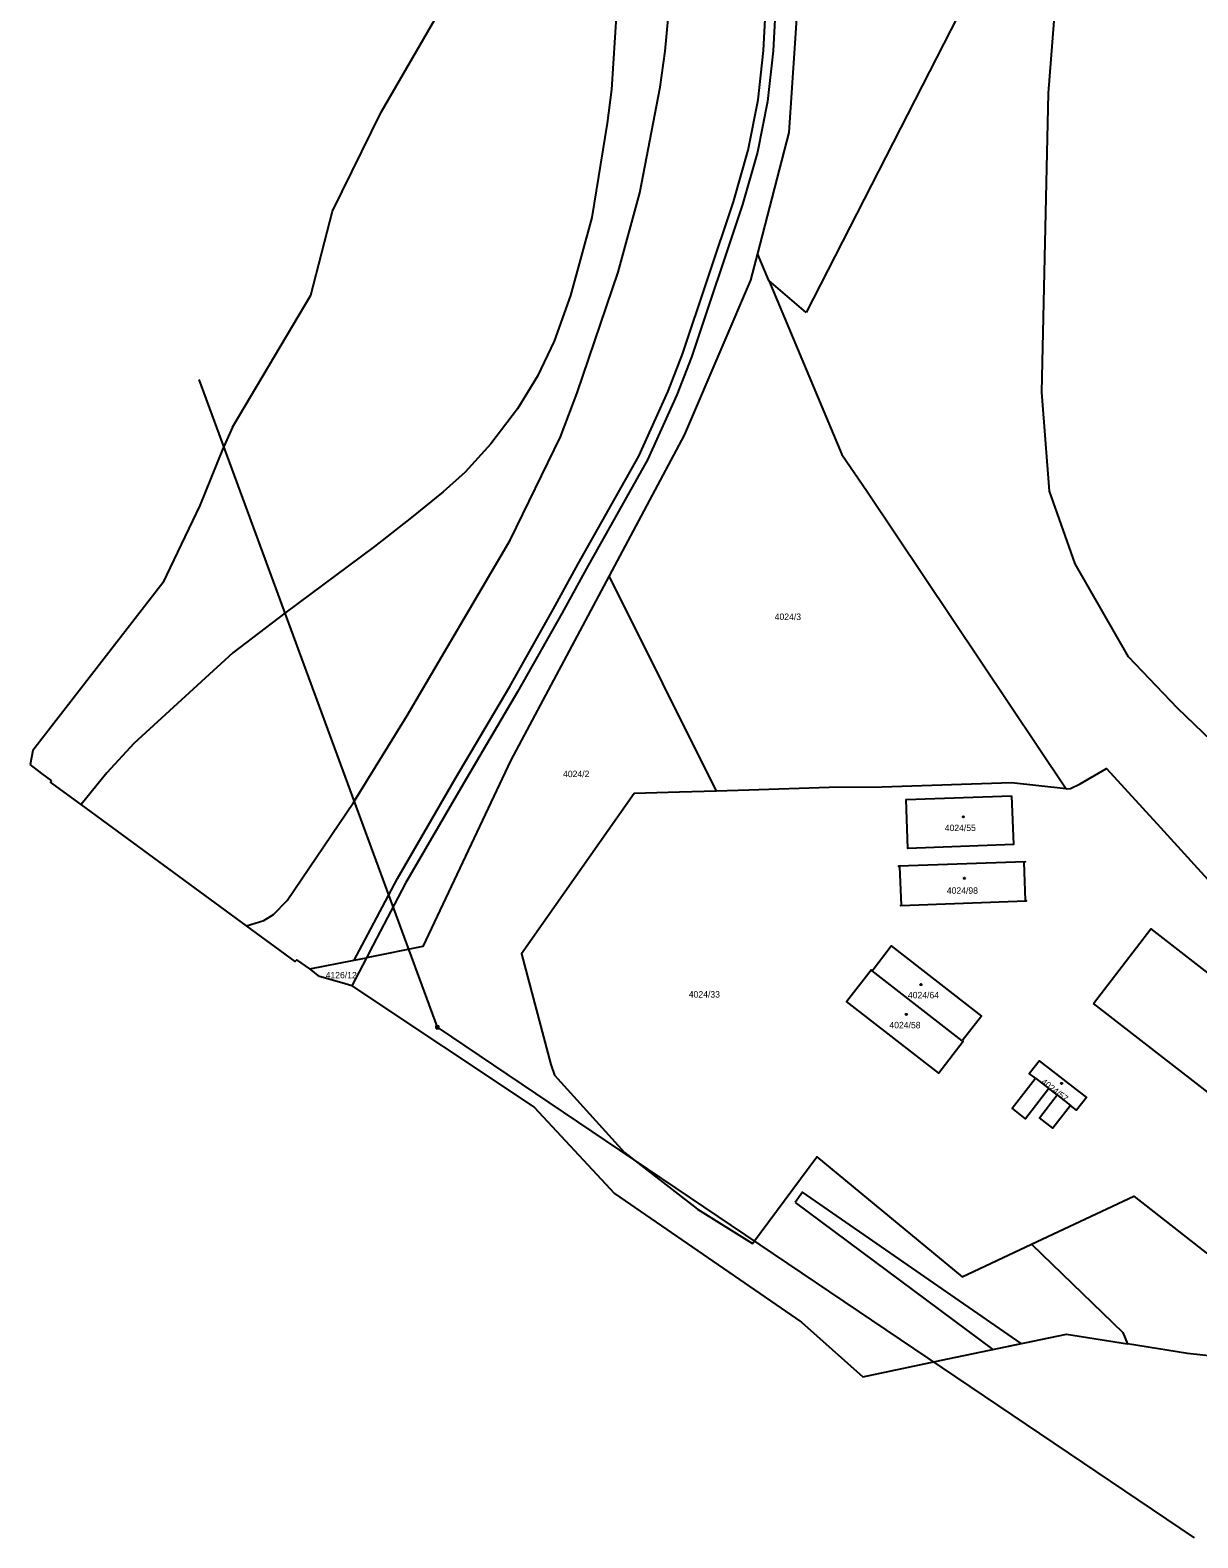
# Model space of a CAD drawing. Extents: x -869103 to -863415, y -1015889 to -1012477.
# Drawn here: x -869103.4 to -868795.1, y -1015802.9 to -1015404.7 of the extents above; entities that cross this region are included whole.
import ezdxf

# ---------------------------------------------------------------- set-up
doc = ezdxf.new("R2010")
doc.units = 0
for name, color, linetype in [('Hranice katastralního území', 7, 'Continuous'), ('Hranice parcel', 7, 'Continuous'), ('Parcelní čísla', 7, 'Continuous'), ('Poz předměty', 7, 'Continuous'), ('Vnitřní kresba', 7, 'Continuous'), ('Věcná břemena k části', 7, 'Continuous'), ('Značky budov', 7, 'Continuous')]:
    doc.layers.add(name, color=color, linetype=linetype)

msp = doc.modelspace()

# ---------------------------------------------------------------- linework, layer by layer
at = {"layer": 'Hranice katastralního území'}
for p, q in [((-869029.27, -1015474.72), (-869023.55, -1015452.48)), ((-869049.93, -1015509.52), (-869029.27, -1015474.72)), ((-869102.7, -1015594.94), (-869103.39, -1015598.67)), ((-869089.94, -1015609.22), (-869096.34, -1015604.53)), ((-869046.29, -1015641.28), (-869089.94, -1015609.22)), ((-869026.96, -1015654.69), (-869029.52, -1015652.62)), ((-869021.11, -1015656.35), (-869026.96, -1015654.69)), ((-869018.44, -1015657.11), (-869021.11, -1015656.35)), ((-868899.72, -1015745.98), (-868883.53, -1015760.37)), ((-868861.11, -1015755.61), (-868829.78, -1015749.1)), ((-868829.78, -1015749.1), (-868813.69, -1015751.71)), ((-868883.53, -1015760.37), (-868861.11, -1015755.61))]:
    msp.add_line(p, q, dxfattribs=at)
for points in [[(-869023.55, -1015452.48), (-869010.7, -1015426.37), (-868995.61, -1015400.18), (-868975.79, -1015349.69), (-868957.42, -1015302.62)], [(-869049.93, -1015509.52), (-869052.63, -1015515.44), (-869058.61, -1015530.21), (-869065.43, -1015544.61), (-869068.37, -1015550.65), (-869102.7, -1015594.94)], [(-869097.69, -1015602.95), (-869100.27, -1015601.01), (-869103.39, -1015598.67)], [(-869096.34, -1015604.53), (-869098, -1015603.31), (-869097.69, -1015602.95)], [(-869029.52, -1015652.62), (-869033.03, -1015650.25), (-869033.45, -1015650.71), (-869046.29, -1015641.28)], [(-869018.44, -1015657.11), (-868970.29, -1015689.16), (-868949.09, -1015711.95), (-868899.72, -1015745.98)], [(-868747.12, -1015779.06), (-868754.5, -1015772.5), (-868769.18, -1015763.9), (-868769.6, -1015763.65), (-868790.55, -1015755.05), (-868797.86, -1015754.24), (-868813.69, -1015751.71)]]:
    msp.add_lwpolyline(points, dxfattribs=at)
at = {"layer": 'Hranice parcel'}
for p, q in [((-869029.27, -1015474.72), (-869023.55, -1015452.48)), ((-868908.38, -1015470.85), (-868911.4, -1015463.65)), ((-868898.5, -1015479.25), (-868908.38, -1015470.85)), ((-869049.93, -1015509.52), (-869029.27, -1015474.72)), ((-868930.76, -1015511.7), (-868950.57, -1015548.84)), ((-868950.57, -1015548.84), (-868976.51, -1015597.5)), ((-868922.21, -1015605.7), (-868950.57, -1015548.84)), ((-869102.7, -1015594.94), (-869103.39, -1015598.67)), ((-869089.94, -1015609.22), (-869096.34, -1015604.53)), ((-869046.29, -1015641.28), (-869089.94, -1015609.22)), ((-869014.62, -1015649.69), (-869018.44, -1015657.11)), ((-869017.87, -1015650.33), (-869014.62, -1015649.69)), ((-869029.52, -1015652.62), (-869017.87, -1015650.33)), ((-869026.96, -1015654.69), (-869029.52, -1015652.62)), ((-868857.31, -1015671.63), (-868881.12, -1015653.13)), ((-869021.11, -1015656.35), (-869026.96, -1015654.69)), ((-869018.44, -1015657.11), (-869021.11, -1015656.35)), ((-868899.72, -1015745.98), (-868883.53, -1015760.37)), ((-868861.11, -1015755.61), (-868829.78, -1015749.1)), ((-868829.78, -1015749.1), (-868813.69, -1015751.71)), ((-868883.53, -1015760.37), (-868861.11, -1015755.61))]:
    msp.add_line(p, q, dxfattribs=at)
for points in [[(-868586.35, -1014191.53), (-868588.78, -1014212.59), (-868608.17, -1014302.8), (-868620.49, -1014362.83), (-868623.69, -1014386.75), (-868619.19, -1014440.6), (-868609.24, -1014491.86), (-868584.86, -1014587.73), (-868578.62, -1014620.73), (-868578.4, -1014664.48), (-868584.44, -1014756.67), (-868593.61, -1014851.93), (-868599.32, -1014897.75), (-868608.75, -1014942.76), (-868622.75, -1014986.05), (-868663.09, -1015081.61), (-868689.73, -1015128.07), (-868763.28, -1015224.47), (-868815.4, -1015297.01), (-868827.34, -1015313.8), (-868837.69, -1015333.66), (-868851.25, -1015377.15), (-868854.5, -1015393.15), (-868898.5, -1015479.25)], [(-868710.34, -1015053.25), (-868714.9, -1015065.7), (-868750, -1015117.55), (-868800.1, -1015179.1), (-868839.1, -1015232.65), (-868870.7, -1015264.3), (-868881.1, -1015281.1), (-868894.35, -1015319.8), (-868898.1, -1015341.85), (-868899.1, -1015372.65), (-868903.1, -1015431.75), (-868911.4, -1015463.65)], [(-869023.55, -1015452.48), (-869010.7, -1015426.37), (-868995.61, -1015400.18), (-868975.79, -1015349.69), (-868957.42, -1015302.62)], [(-868946.81, -1015372.18), (-868949.95, -1015420.37), (-868951.07, -1015429.26), (-868955.06, -1015454.21), (-868960.77, -1015474.74), (-868965.04, -1015486.87), (-868969.47, -1015496.04), (-868974.75, -1015504.75), (-868981.79, -1015513.99), (-868988.57, -1015521.46), (-868994.35, -1015526.66), (-869002.71, -1015533.37), (-869012.45, -1015541.06), (-869036.18, -1015558.66), (-869049.88, -1015569.14), (-869076.04, -1015593.07), (-869083.12, -1015600.87), (-869089.94, -1015609.22)], [(-869017.87, -1015650.33), (-869015.03, -1015645.05), (-869006.43, -1015628.74), (-868991.15, -1015602.44), (-868976.76, -1015578.02), (-868965.26, -1015557.53), (-868958.74, -1015545.69), (-868942.71, -1015517.18), (-868934.97, -1015500.03), (-868931.15, -1015490.26), (-868917.7, -1015450.02), (-868913.84, -1015436.35), (-868911.21, -1015423.12), (-868909.77, -1015410.06), (-868908.37, -1015383.51)], [(-868905.86, -1015383.55), (-868907.27, -1015410.19), (-868908.74, -1015423.56), (-868911.4, -1015436.94), (-868915.3, -1015450.7), (-868928.78, -1015491.08), (-868932.66, -1015501), (-868940.4, -1015518.16), (-868956.55, -1015546.87), (-868962.98, -1015558.77), (-868974.75, -1015579.45), (-868989.09, -1015603.82), (-869004.27, -1015629.98), (-869012.96, -1015646.47), (-869014.62, -1015649.69)], [(-868372.62, -1015650.31), (-868569.92, -1015677.67), (-868593.57, -1015679.86), (-868611.85, -1015681.73), (-868631.71, -1015679.32), (-868651.42, -1015677.55), (-868679.22, -1015670.83), (-868696.52, -1015664.5), (-868707.26, -1015659.28), (-868730.35, -1015645.49), (-868750.99, -1015631.35), (-868800.52, -1015583.79), (-868813.43, -1015570.22), (-868827.5, -1015545.69), (-868834.3, -1015526.45), (-868836.3, -1015500.29), (-868834.5, -1015421.36), (-868832.3, -1015393.15)], [(-869046.29, -1015641.28), (-869041.73, -1015639.84), (-869039.19, -1015638.26), (-869035.56, -1015634.6), (-869018.03, -1015608.69), (-869003.86, -1015585.67), (-868976.64, -1015539.42), (-868963.36, -1015512.07), (-868959, -1015500.47), (-868948.14, -1015468.58), (-868942.41, -1015447.65), (-868937.1, -1015419.77), (-868935.74, -1015410.25), (-868934.97, -1015401.7)], [(-868911.4, -1015463.65), (-868913.22, -1015470.7), (-868920.53, -1015487.78), (-868930.76, -1015511.7)], [(-868908.38, -1015470.85), (-868889.08, -1015516.79), (-868882.38, -1015526.53), (-868829.89, -1015605.05)], [(-869049.93, -1015509.52), (-869052.63, -1015515.44), (-869058.61, -1015530.21), (-869065.43, -1015544.61), (-869068.37, -1015550.65), (-869102.7, -1015594.94)], [(-868976.51, -1015597.5), (-868999.75, -1015646.76), (-869014.62, -1015649.69)], [(-869097.69, -1015602.95), (-869100.27, -1015601.01), (-869103.39, -1015598.67)], [(-868829.89, -1015605.05), (-868828.75, -1015604.97), (-868826.18, -1015603.74), (-868819.21, -1015599.73), (-868804.99, -1015615.28), (-868790.68, -1015630.94), (-868741.18, -1015675.43), (-868713.64, -1015692.04)], [(-869096.34, -1015604.53), (-869098, -1015603.31), (-869097.69, -1015602.95)], [(-868922.21, -1015605.7), (-868931.98, -1015605.97), (-868943.89, -1015606.35), (-868973.69, -1015648.66), (-868965.9, -1015677.86), (-868964.95, -1015680.73), (-868946.48, -1015701.14), (-868927.24, -1015716.09), (-868912.71, -1015725.16), (-868895.71, -1015702.29), (-868857.34, -1015733.98), (-868839.03, -1015725.36)], [(-868878.51, -1015604.6), (-868892.48, -1015604.77), (-868913.69, -1015605.47), (-868922.21, -1015605.7)], [(-868829.89, -1015605.05), (-868844.3, -1015603.46), (-868878.51, -1015604.6)], [(-868844.27, -1015606.9), (-868843.78, -1015619.81), (-868871.66, -1015620.82), (-868872.12, -1015607.89), (-868844.27, -1015606.9)], [(-868840.71, -1015624.46), (-868841.02, -1015624.47), (-868840.7, -1015634.55), (-868840.41, -1015634.54), (-868840.42, -1015634.77), (-868873.54, -1015636.01), (-868873.55, -1015635.79), (-868873.38, -1015635.78), (-868873.77, -1015625.7), (-868874.04, -1015625.71), (-868874.05, -1015625.44), (-868840.74, -1015624.24), (-868840.71, -1015624.46)], [(-869029.52, -1015652.62), (-869033.03, -1015650.25), (-869033.45, -1015650.71), (-869046.29, -1015641.28)], [(-868822.68, -1015661.75), (-868807.48, -1015642.07), (-868735.53, -1015698.02), (-868750.76, -1015717.6), (-868822.68, -1015661.75)], [(-868881.12, -1015653.13), (-868876.09, -1015646.54), (-868852.21, -1015665.13), (-868857.31, -1015671.63)], [(-868857.31, -1015671.63), (-868857.05, -1015671.83), (-868863.49, -1015680.14), (-868887.86, -1015661.22), (-868881.39, -1015652.92), (-868881.12, -1015653.13)], [(-869018.44, -1015657.11), (-868970.29, -1015689.16), (-868949.09, -1015711.95), (-868899.72, -1015745.98)], [(-868838, -1015681.5), (-868839.6, -1015680.26), (-868837, -1015676.92), (-868824.53, -1015686.61), (-868827.12, -1015689.95), (-868828.7, -1015688.73), (-868833.36, -1015694.72), (-868836.93, -1015691.95), (-868832.27, -1015685.95), (-868834.44, -1015684.27), (-868840.62, -1015692.24), (-868844.17, -1015689.44), (-868838, -1015681.5)], [(-868839.03, -1015725.36), (-868812.02, -1015712.65), (-868754.25, -1015757.91)], [(-868839.03, -1015725.36), (-868814.89, -1015748.7), (-868813.69, -1015751.71)], [(-868747.12, -1015779.06), (-868754.5, -1015772.5), (-868769.18, -1015763.9), (-868769.6, -1015763.65), (-868790.55, -1015755.05), (-868797.86, -1015754.24), (-868813.69, -1015751.71)]]:
    msp.add_lwpolyline(points, dxfattribs=at)
at = {"layer": 'Poz předměty'}
for p, q in [((-868995.82, -1015668.04), (-869058.8, -1015497)), ((-868996.17, -1015667.69), (-868995.47, -1015667.69)), ((-868996.17, -1015668.39), (-868996.17, -1015667.69)), ((-868996.17, -1015667.83), (-868995.47, -1015667.83)), ((-868996.17, -1015667.97), (-868995.47, -1015667.97)), ((-868996.17, -1015668.11), (-868995.47, -1015668.11)), ((-868996.17, -1015668.25), (-868995.47, -1015668.25)), ((-868996.17, -1015668.39), (-868995.47, -1015668.39)), ((-868996.03, -1015668.39), (-868996.03, -1015667.69)), ((-868995.89, -1015668.39), (-868995.89, -1015667.69)), ((-868796.03, -1015802.92), (-868995.82, -1015668.04)), ((-868995.75, -1015668.39), (-868995.75, -1015667.69)), ((-868995.61, -1015668.39), (-868995.61, -1015667.69)), ((-868995.47, -1015668.39), (-868995.47, -1015667.69))]:
    msp.add_line(p, q, dxfattribs=at)
at = {"layer": 'Vnitřní kresba'}
for p, q in [((-868838, -1015681.5), (-868834.44, -1015684.27)), ((-868832.27, -1015685.95), (-868828.7, -1015688.73))]:
    msp.add_line(p, q, dxfattribs=at)
at = {"layer": 'Věcná břemena k části'}
msp.add_lwpolyline([(-868901.44, -1015714.31), (-868849.19, -1015753.13), (-868841.78, -1015751.59), (-868899.51, -1015711.63)], close=True, dxfattribs=at)
at = {"layer": 'Značky budov'}
for centre in [(-868857.05, -1015612.47), (-868856.73, -1015628.69), (-868868.2, -1015656.78), (-868872.09, -1015664.65), (-868831.07, -1015682.89)]:
    msp.add_circle(centre, 0.175, dxfattribs=at)

# ---------------------------------------------------------------- texts
at = {"layer": 'Parcelní čísla'}
for s, p in [('4024/3', (-868906.82, -1015560.48)), ('4024/2', (-868962.7, -1015602)), ('4024/55', (-868861.93, -1015616.24)), ('4024/98', (-868861.38, -1015632.81)), ('4126/12', (-869025.38, -1015655.14)), ('4024/33', (-868929.5, -1015660.22)), ('4024/64', (-868871.65, -1015660.41)), ('4024/58', (-868876.54, -1015668.33))]:
    msp.add_text(s, height=1.7, dxfattribs=at).set_placement(p)
msp.add_text('4024/57', height=1.7, rotation=322, dxfattribs=at).set_placement((-868836.67, -1015682.79))

doc.saveas('drawing.dxf')
